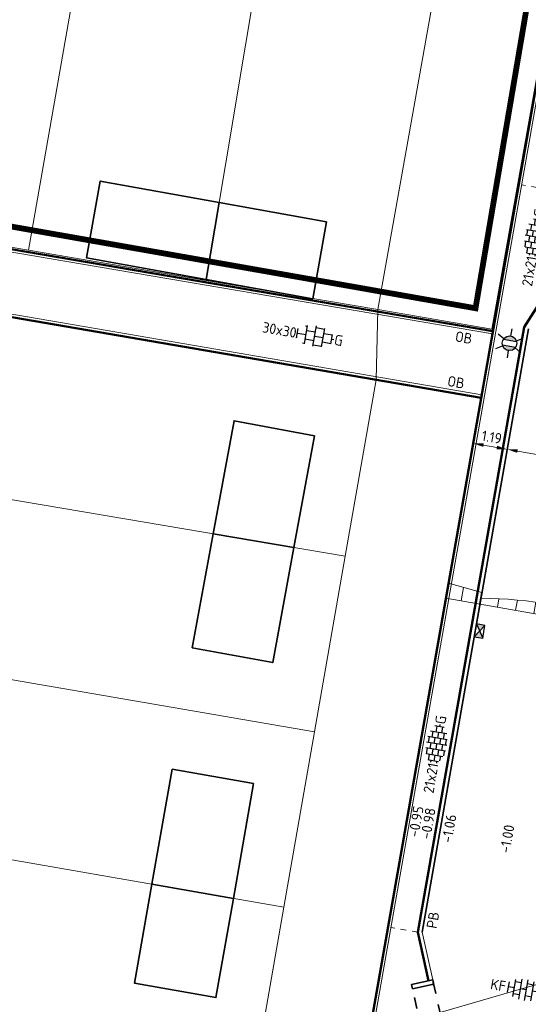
# Model space of a CAD drawing. Header units: metres. Extents: x 2514 to 227642, y 1683 to 852646.
# Tile 335 of 462: x 114016 to 114033, y 426286 to 426320. Entities that reach past the tile are written whole.
import ezdxf
from ezdxf.enums import TextEntityAlignment as Align
from ezdxf.lldxf.tags import DXFTag

# ---------------------------------------------------------------- set-up
doc = ezdxf.new("R2010")
doc.units = ezdxf.units.M
for name, pattern in [('VW-1-1_STREEP', [2, 1, -1]), ('XX-CENTER', [8, 5, -1, 1, -1]), ('ZZ-HIDDEN-SO', [4, 2, -2])]:
    doc.linetypes.add(name, pattern=pattern)
doc.layers.get('Defpoints').update_dxf_attribs({"color": 244, "lineweight": 35})
for name, color, linetype, lineweight in [('B-WE-KG-GRENS_PERCEEL-GV', 252, 'KG-PERCEEL', 18), ('B-WE-OG-BEBOUWING-GV', 4, 'Continuous', 35), ('N-WE-IE-MEUBILAIR_WEGMEUBILAIR_LICHTMAST-S', 7, 'Continuous', 25), ('N-WE-KG-WERKGRENS-G', 7, 'XX-CENTER', 35), ('N-WE-RI-HWA_KOLK-S', 150, 'Continuous', 25), ('N-WE-VH-KANTOPSLUITING-T18', 1, 'Continuous', 18), ('N-WE-VH-KANTOPSLUITING_ACHTERKANTBAND-G', 1, 'Continuous', 50), ('N-WE-VH-KANTOPSLUITING_GELEIDEBAND-G', 2, 'Continuous', 35), ('N-WE-VH-KANTOPSLUITING_INRITBAND-G', 2, 'Continuous', 35), ('N-WE-VH-KANTOPSLUITING_OPSLUITBAND_100X200-G', 1, 'Continuous', 18), ('N-WE-VH-KANTOPSLUITING_TROTTOIRBAND_130 150-G', 2, 'Continuous', 13), ('N-WE-VH-M', 7, 'Continuous', 18), ('N-WE-VH-MATERIAALGRENS-G', 7, 'ZZ-HIDDEN-SO', 35), ('N-WE-VH-NAP-T18', 1, 'Continuous', 18), ('N-WE-VH-VERHARDING_BETONSTRAATSTEEN-S', 1, 'Continuous', 25), ('N-WE-VH-VERHARDING_TEGEL-S', 1, 'Continuous', 25), ('N-WE-VH-VERKANTING-G', 252, 'Continuous', 5), ('N-WE-VW-MARKERING_LANGS_STREEP_11_010-G', 7, 'VW-1-1_STREEP', 13)]:
    doc.layers.add(name, color=color, linetype=linetype, lineweight=lineweight)
doc.styles.add('ISO', font='NLCS-ISO.ttf')
doc.styles.add('NLCS-ISO', font='NLCS-ISO.ttf', dxfattribs={"height": 1.8})
doc.styles.add('NLCS-ISO-M200-T18', font='NLCS-ISO.ttf', dxfattribs={"height": 0.36})
doc.styles.get("Standard").update_dxf_attribs({"font": 'romans'})
tags = doc.linetypes.add('KG-PERCEEL', pattern='A,5.5,-2,["P",Standard,S=1.8,R=0,X=-0.5,Y=-0.9],-2,5.5,-2,[5,NLCS.SHX,S=0.75,R=0,X=0,Y=0],-2', length=19).pattern_tags.tags
tags[6] = DXFTag(74, 10)
doc.dimstyles.new('NLCS-M200-T18-PIJL_L2_H1', dxfattribs={"dimscale": 0.2, "dimtxt": 2.5, "dimasz": 1.8, "dimexe": 2, "dimexo": 2, "dimgap": 0.7, "dimtad": 1, "dimzin": 0, "dimdsep": 46, "dimtxsty": 'NLCS-ISO-M200-T18', "dimcen": 0, "dimdle": 2, "dimclrd": 256, "dimclre": 256, "dimclrt": 1, "dimadec": 1, "dimazin": 0, "dimtfac": 1, "dimtdec": 3, "dimtofl": 0, "dimtmove": 0, "dimatfit": 3, "dimfxl": 2, "dimfxlon": 1, "dimtfillclr": 256, "dimtolj": 1, "dimtzin": 0, "dimlwd": -1, "dimlwe": -1, "dimarcsym": 0})

# ---------------------------------------------------------------- blocks, each defined once
blk = doc.blocks.new('SVH-BSS_KEIFORMAAT_HALFST_KL-SO')
for p, q in [((0, -1.88), (0, 1.71)), ((-3.15, -1), (-3.15, 0.83)), ((-3.15, 0), (-2.1, 0)), ((-2.1, -1.59), (-2.1, 1.42)), ((-2.1, 1.05), (-1.05, 1.05)), ((-1.05, -1.83), (-1.05, 1.66)), ((-1.05, 0), (0, 0)), ((0, 1.05), (1.05, 1.05)), ((1.05, -1.75), (1.05, 1.58)), ((1.05, 0), (2.1, 0)), ((2.1, -1.4), (2.1, 1.22)), ((2.1, 1.05), (2.41, 1.05)), ((3.15, -0.26), (3.15, 0.09)), ((3.15, 0), (3.16, 0)), ((-2.1, -1.05), (-1.05, -1.05)), ((0, -1.05), (1.05, -1.05)), ((2.1, -1.05), (2.64, -1.05))]:
    blk.add_line(p, q)
at = {"style": 'NLCS-ISO'}
blk.add_attdef('FORMAAT', text='', height=1.8, dxfattribs=at).set_placement((-3.62, -0.09), align=Align.MIDDLE_RIGHT)
blk.add_attdef('KLEUR', text='', height=1.8, dxfattribs=at).set_placement((3.17, -0.09), align=Align.MIDDLE_LEFT)
at = {"style": 'NLCS-ISO', "flags": 1}
blk.add_attdef('FUNCTIE', text='', height=1.8, dxfattribs=at).set_placement((0.12, -3.58), align=Align.MIDDLE_CENTER)
blk = doc.blocks.new('*D437')
at = {"layer": 'Defpoints', "color": 0, "transparency": 16777216}
for p in [(114031.528, 426306.625), (114032.7, 426306.419), (114032.501, 426305.29)]:
    blk.add_point(p, dxfattribs=at)
at = {"layer": 'N-WE-VH-M', "transparency": 16777216}
for p, q in [((114031.399, 426305.89), (114031.26, 426305.102)), ((114032.571, 426305.684), (114032.432, 426304.896)), ((114031.684, 426305.434), (114032.147, 426305.352))]:
    blk.add_line(p, q, dxfattribs=at)
for points in [[(114031.694, 426305.493), (114031.674, 426305.375), (114031.329, 426305.496)], [(114032.157, 426305.411), (114032.136, 426305.293), (114032.501, 426305.29)]]:
    blk.add_solid(points, dxfattribs=at)
at = {"layer": 'N-WE-VH-M', "color": 1, "transparency": 16777216, "insert": (114031.971, 426305.708), "char_height": 0.36, "attachment_point": 5, "rotation": 350.0136, "style": 'NLCS-ISO-M200-T18'}
blk.add_mtext('\\A1;1.19', dxfattribs=at)
blk = doc.blocks.new('*D438')
at = {"layer": 'Defpoints', "color": 0, "transparency": 16777216}
for p in [(114032.7, 426306.419), (114037.624, 426305.552), (114037.426, 426304.423)]:
    blk.add_point(p, dxfattribs=at)
at = {"layer": 'N-WE-VH-M', "transparency": 16777216}
for p, q in [((114032.571, 426305.684), (114032.432, 426304.896)), ((114032.856, 426305.228), (114037.071, 426304.485)), ((114037.495, 426304.817), (114037.356, 426304.029))]:
    blk.add_line(p, q, dxfattribs=at)
for points in [[(114032.866, 426305.287), (114032.846, 426305.168), (114032.501, 426305.29)], [(114037.082, 426304.544), (114037.061, 426304.426), (114037.426, 426304.423)]]:
    blk.add_solid(points, dxfattribs=at)
at = {"layer": 'N-WE-VH-M', "color": 1, "transparency": 16777216, "insert": (114035.019, 426305.172), "char_height": 0.36, "attachment_point": 5, "rotation": 350.0136, "style": 'NLCS-ISO-M200-T18'}
blk.add_mtext('\\A1;5.00', dxfattribs=at)
blk = doc.blocks.new('N-SRI-KOLK_STRAAT_450X300-SO')
h = blk.add_hatch(color=256)
h.dxf.hatch_style = 1
h.paths.add_polyline_path([(0, 0.75), (-1.125, 1.5), (-1.125, 0)])
h.paths.add_polyline_path([(1.125, 1.5), (0, 0.75), (1.125, 0)])
for p, q in [((-1.125, 0), (1.125, 1.5)), ((1.125, 0), (-1.125, 1.5))]:
    blk.add_line(p, q)
at = {"flags": 128}
blk.add_lwpolyline([(-1.125, 0), (1.125, 0), (1.125, 1.5), (-1.125, 1.5)], close=True, dxfattribs=at)
blk = doc.blocks.new('SVH-TEGEL_200X200_HALFST_KL-SO')
for p, q in [((-1, -1.7), (-1, 1.7)), ((0, -1.78), (0, 1.78)), ((1, -1.7), (1, 1.7)), ((-3, 0.5), (-3.26, 0.5)), ((-2, 1), (-3, 1)), ((-3, -0.83), (-3, 0.83)), ((-2, 0), (-3, 0)), ((-1, 1.5), (-2, 1.5)), ((-2, -1.44), (-2, 1.44)), ((-1, 0.5), (-2, 0.5)), ((0, 1), (-1, 1)), ((0, 0), (-1, 0)), ((1, 1.5), (0, 1.5)), ((1, 0.5), (0, 0.5)), ((2, 1), (1, 1)), ((2, 0), (1, 0)), ((2, -1.44), (2, 1.44)), ((3, 0.5), (2, 0.5)), ((3, -0.83), (3, 0.83)), ((3.39, 0), (3, 0)), ((-3, -0.5), (-3.26, -0.5)), ((-2, -1), (-2.81, -1)), ((-1, -0.5), (-2, -0.5)), ((-1, -1.5), (-1.84, -1.5)), ((0, -1), (-1, -1)), ((1, -0.5), (0, -0.5)), ((1, -1.5), (0, -1.5)), ((2, -1), (1, -1)), ((3, -0.5), (2, -0.5))]:
    blk.add_line(p, q)
at = {"style": 'NLCS-ISO'}
blk.add_attdef('FORMAAT', text='', height=1.8, dxfattribs=at).set_placement((-3.36, 0), align=Align.MIDDLE_RIGHT)
blk.add_attdef('KLEUR', text='', height=1.8, dxfattribs=at).set_placement((3.49, 0), align=Align.MIDDLE_LEFT)
at = {"style": 'NLCS-ISO', "flags": 1}
blk.add_attdef('FUNCTIE', text='', height=1.8, dxfattribs=at).set_placement((0.12, -3.58), align=Align.MIDDLE_CENTER)
blk = doc.blocks.new('SVH-TEGEL_300X300_DUN_HALFST_KL-SO')
for p, q in [((0, -1.78), (0, 1.78)), ((-3.08, 0.75), (-3, 0.75)), ((-3, -0.83), (-3, 0.83)), ((-3, 0), (-1.5, 0)), ((-1.84, 1.5), (-1.5, 1.5)), ((-1.5, -1.6), (-1.5, 1.6)), ((-1.5, 0.75), (0, 0.75)), ((0, 1.5), (1.5, 1.5)), ((0, 0), (1.5, 0)), ((1.5, -1.6), (1.5, 1.6)), ((1.5, 0.75), (3, 0.75)), ((3, -0.83), (3, 0.83)), ((3, 0), (3.39, 0)), ((-3.08, -0.75), (-3, -0.75)), ((-1.84, -1.5), (-1.5, -1.5)), ((-1.5, -0.75), (0, -0.75)), ((0, -1.5), (1.5, -1.5)), ((1.5, -0.75), (3, -0.75))]:
    blk.add_line(p, q)
at = {"style": 'NLCS-ISO'}
blk.add_attdef('FORMAAT', text='', height=1.8, dxfattribs=at).set_placement((-3.18, 0), align=Align.MIDDLE_RIGHT)
blk.add_attdef('KLEUR', text='', height=1.8, dxfattribs=at).set_placement((3.49, 0), align=Align.MIDDLE_LEFT)
at = {"style": 'NLCS-ISO', "flags": 1}
blk.add_attdef('FUNCTIE', text='', height=1.8, dxfattribs=at).set_placement((0.12, -3.58), align=Align.MIDDLE_CENTER)
blk = doc.blocks.new('N-SIE-WEG_LICHTMAST-SO')
h = blk.add_hatch(color=256)
h.paths.add_polyline_path([(1.16, 0.5, 0.658505), (-1.16, 0.5)])
h.paths.add_polyline_path([(-1.16, -0.5, 0.658505), (1.16, -0.5)])
at = {"flags": 128}
for points in [[(0, 1.27), (0, 2.53)], [(-2.19, 1.27), (-1.1, 0.63)], [(-1.16, 0.5), (1.16, 0.5)], [(1.1, 0.63), (2.19, 1.27)], [(-2.19, -1.27), (-1.1, -0.63)], [(-1.16, -0.5), (1.16, -0.5)], [(0, -1.27), (0, -2.53)], [(2.19, -1.27), (1.1, -0.63)]]:
    blk.add_lwpolyline(points, dxfattribs=at)
at = {"ltscale": 0.5}
blk.add_circle((0, 0), 1.27, dxfattribs=at)
at = {"style": 'NLCS-ISO'}
blk.add_attdef('TYPE', text='', height=1.8, dxfattribs=at).set_placement((0, 2.53), align=Align.BOTTOM_CENTER)

msp = doc.modelspace()

# ---------------------------------------------------------------- hatches: boundary and pattern name
at = {"layer": 'N-WE-VH-VERKANTING-G', "ltscale": 0.2}
h = msp.add_hatch(dxfattribs=at)
h.set_pattern_fill('ANSI31', color=256, scale=0.2, angle=45)
h.set_pattern_definition([(80.05005, (113662.62477, 426390.9574), (-0.625449, 0.1097203), [])])
edge = h.paths.add_edge_path()
edge.add_line((114030.478, 426300.662), (114031.629, 426300.339))
edge.add_line((114031.629, 426300.339), (114031.595, 426300.142))
edge.add_arc((114031.496, 426285.122), 15.02, 70.4634, 89.6233, ccw=False)
edge.add_line((114036.519, 426299.278), (114038.523, 426299.124))
edge.add_line((114038.523, 426299.124), (114038.558, 426299.321))
edge.add_line((114038.558, 426299.321), (114039.009, 426299.288))
edge.add_line((114039.009, 426299.288), (114041.443, 426298.859))
edge.add_line((114041.443, 426298.859), (114043.548, 426298.703))
edge.add_line((114043.548, 426298.703), (114043.401, 426297.866))
edge.add_line((114043.401, 426297.866), (114030.388, 426300.151))
edge.add_line((114030.388, 426300.151), (114030.478, 426300.662))

# ---------------------------------------------------------------- linework, layer by layer
at = {"layer": 'B-WE-KG-GRENS_PERCEEL-GV', "ltscale": 0.2}
for points in [[(114020.223, 426336.488), (114014.217, 426337.53), (114009.959, 426313.188), (114015.967, 426312.166)], [(114026.166, 426335.458), (114020.223, 426336.488), (114015.967, 426312.166), (114022.102, 426311.122)], [(114032.356, 426334.385), (114026.166, 426335.458), (114022.102, 426311.122), (114028.03, 426310.113), (114031.706, 426330.74)], [(114028.03, 426310.113), (114031.974, 426309.442), (114035.645, 426330.046), (114036.296, 426333.702), (114032.356, 426334.385), (114031.706, 426330.74)], [(114001.44, 426312.247), (114000.378, 426306.091), (114026.906, 426301.602), (114027.971, 426307.691)], [(114001.44, 426312.247), (114027.971, 426307.691), (114028.03, 426310.113)], [(114000.378, 426306.091), (113999.342, 426300.088), (114025.845, 426295.534), (114026.906, 426301.602)], [(114024.784, 426289.467), (114025.845, 426295.534)]]:
    msp.add_lwpolyline(points, dxfattribs=at)
msp.add_lwpolyline([(114023.711, 426283.328), (114024.784, 426289.467), (113998.304, 426294.08), (113997.233, 426287.874)], close=True, dxfattribs=at)
at = {"layer": 'B-WE-OG-BEBOUWING-GV'}
for points in [[(114022.552, 426313.814), (114018.441, 426314.556), (114017.963, 426311.906), (114022.108, 426311.158)], [(114026.263, 426313.145), (114022.552, 426313.814), (114022.108, 426311.158), (114025.785, 426310.492)], [(114025.848, 426305.76), (114023.068, 426306.273), (114022.349, 426302.373), (114025.136, 426301.901)], [(114025.136, 426301.901), (114022.349, 426302.373), (114021.623, 426298.436), (114024.403, 426297.923)], [(114023.743, 426293.739), (114020.93, 426294.234), (114020.229, 426290.261), (114023.043, 426289.77)], [(114023.043, 426289.77), (114020.229, 426290.261), (114019.627, 426286.843), (114022.44, 426286.348)]]:
    msp.add_lwpolyline(points, close=True, dxfattribs=at)
at = {"layer": 'N-WE-KG-WERKGRENS-G', "ltscale": 0.5, "const_width": 0.2, "flags": 128}
msp.add_lwpolyline([(113539.652, 426425.541), (113533.034, 426426.579), (113512.978, 426310.885), (113509.106, 426305.095), (113507.039, 426292.73), (113504.728, 426279.396), (113497.949, 426267.392), (113491.721, 426263.905), (113496.136, 426256.365), (113502.435, 426260.053, -0.182232), (113509.838, 426261.318, -0.126544), (113516.642, 426258.09), (113523.828, 426262.829), (113521.668, 426266.104), (113525.98, 426265.334), (113539.291, 426339.571), (113541.863, 426353.106), (113543.716, 426365.72), (113550.178, 426401.905), (113551.547, 426409.78), (113574.553, 426405.734), (113573.157, 426397.506), (113607.198, 426391.573), (113606.914, 426389.946), (113619.162, 426387.845), (113613.609, 426356.275), (113601.182, 426358.276), (113600.845, 426356.182), (113597.954, 426356.648), (113593.562, 426350.547), (113574.97, 426354.003), (113574.327, 426350.546), (113615.634, 426343.691), (113593.57, 426263.699, 0.356973), (113596.583, 426256.89), (113595.271, 426248.698), (113599.487, 426248.023), (113601.054, 426254.868), (113602.72, 426255.869), (113636.901, 426249.843), (113711.239, 426237.251), (113711.078, 426236.35), (113716.526, 426235.533), (113716.685, 426236.595), (113718.512, 426236.321), (113734.103, 426277.353), (113735.865, 426278.617), (113776.182, 426271.575), (113774.564, 426262.996), (113804.256, 426258), (113798.274, 426223.759), (113796.469, 426212.743), (113816.717, 426209.189), (113821.532, 426236.979), (113822.449, 426236.82), (113823.388, 426242.034), (113822.132, 426242.26), (113830.108, 426272.94), (113832.685, 426287.571), (113850.983, 426284.543), (113878.799, 426279.99), (113865.198, 426203.132), (113884.246, 426200.097), (113884.458, 426196.374), (113883.446, 426190.397), (113921.214, 426183.978), (113921.482, 426185.328), (113923.778, 426184.872), (113926.223, 426198.093), (113928.449, 426210.745), (113964.907, 426204.42), (113960.406, 426178.602), (113963.561, 426178.134), (113967.734, 426203.401), (113997.515, 426198.193), (113998.702, 426198.006), (113998.957, 426199.616), (114022.375, 426195.633), (114018.261, 426170.621), (114024.177, 426169.647), (114029.085, 426200.395), (114026.448, 426200.718), (114031.499, 426230.088), (114054.44, 426226.248), (114057.477, 426225.696), (114056.841, 426222.197), (114059.961, 426221.626), (114065.65, 426244.354), (114035.59, 426249.218), (114041.184, 426283.399), (114056.073, 426280.709), (114056.721, 426283.698), (114042.185, 426286.164), (114046.915, 426313.16), (114065.34, 426310.078), (114066.402, 426316.804), (114058.916, 426317.879), (114056.3, 426327.344), (114067.79, 426392.772), (114039.145, 426397.909), (113967.805, 426410.127), (113958.58, 426362.909), (114027.859, 426351.392), (114036.556, 426349.826), (114034.317, 426336.794), (114032.043, 426337.194), (114031.497, 426333.947), (114035.343, 426333.283), (114031.409, 426310.162), (113989.982, 426317.452), (113994.21, 426340.55), (114008.87, 426338.023), (114009.525, 426341.433), (113875.208, 426365.513)], format="xyb", dxfattribs=at)
at = {"layer": 'N-WE-VH-KANTOPSLUITING_ACHTERKANTBAND-G', "ltscale": 0.2}
msp.add_line((113989.165, 426316.666), (114032.012, 426309.374), dxfattribs=at)
msp.add_lwpolyline([(114031.606, 426307.066), (114001.44, 426312.247), (113996.567, 426284.016), (114026.615, 426278.725), (114036.294, 426333.692), (114032.356, 426334.385)], dxfattribs=at)
at = {"layer": 'N-WE-VH-KANTOPSLUITING_ACHTERKANTBAND-G', "ltscale": 0.2, "flags": 128}
msp.add_lwpolyline([(114029.786, 426286.926), (114029.412, 426288.609), (114033.092, 426309.508), (114035.899, 426313.917), (114036.472, 426317.174)], dxfattribs=at)
at = {"layer": 'N-WE-VH-KANTOPSLUITING_GELEIDEBAND-G', "ltscale": 0.2, "flags": 128}
msp.add_lwpolyline([(114029.565, 426288.613), (114033.234, 426309.453)], dxfattribs=at)
at = {"layer": 'N-WE-VH-KANTOPSLUITING_INRITBAND-G', "ltscale": 0.2, "flags": 128}
msp.add_lwpolyline([(114029.232, 426286.649), (114029.915, 426286.801, 0.414214), (114029.953, 426286.86), (114029.932, 426286.958), (114029.199, 426286.795)], format="xyb", close=True, dxfattribs=at)
at = {"layer": 'N-WE-VH-KANTOPSLUITING_OPSLUITBAND_100X200-G', "ltscale": 0.2}
msp.add_line((113989.049, 426316.584), (114031.995, 426309.276), dxfattribs=at)
at = {"layer": 'N-WE-VH-KANTOPSLUITING_OPSLUITBAND_100X200-G', "ltscale": 0.2, "flags": 128}
msp.add_lwpolyline([(114031.623, 426307.165), (114001.358, 426312.362), (113996.452, 426283.934), (114026.697, 426278.609), (114036.41, 426333.773), (114032.373, 426334.483)], dxfattribs=at)
at = {"layer": 'N-WE-VH-KANTOPSLUITING_TROTTOIRBAND_130 150-G', "ltscale": 0.2, "flags": 128}
msp.add_lwpolyline([(114029.932, 426286.958), (114029.565, 426288.613)], dxfattribs=at)
at = {"layer": 'N-WE-VH-MATERIAALGRENS-G', "ltscale": 0.2, "flags": 128}
for points in [[(114029.558, 426285.185), (114029.232, 426286.649)], [(114029.948, 426286.885), (114030.306, 426285.274)]]:
    msp.add_lwpolyline(points, dxfattribs=at)
at = {"layer": 'N-WE-VH-VERKANTING-G', "ltscale": 0.2, "flags": 128}
msp.add_lwpolyline([(114030.478, 426300.662), (114031.629, 426300.339), (114031.595, 426300.142, -0.083796), (114036.519, 426299.278), (114038.523, 426299.124), (114038.558, 426299.321), (114039.009, 426299.288), (114041.443, 426298.859), (114043.548, 426298.703), (114043.401, 426297.866), (114030.388, 426300.151)], format="xyb", close=True, dxfattribs=at)
at = {"layer": 'N-WE-VW-MARKERING_LANGS_STREEP_11_010-G', "ltscale": 0.2, "flags": 128}
for points in [[(114035.899, 426313.917), (114033.003, 426314.427)], [(114029.412, 426288.609), (114028.486, 426288.772)]]:
    msp.add_lwpolyline(points, dxfattribs=at)

# ---------------------------------------------------------------- block references
at = {"layer": 'N-WE-IE-MEUBILAIR_WEGMEUBILAIR_LICHTMAST-S', "xscale": 0.2, "yscale": 0.2, "zscale": 0.2, "rotation": 350.1566500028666}
msp.add_blockref('N-SIE-WEG_LICHTMAST-SO', (114032.584, 426308.952), dxfattribs=at)
at = {"layer": 'N-WE-RI-HWA_KOLK-S', "ltscale": 0.2, "xscale": 0.2, "yscale": 0.2, "zscale": 0.2, "rotation": 260.0135621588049}
msp.add_blockref('N-SRI-KOLK_STRAAT_450X300-SO', (114031.4, 426299.033), dxfattribs=at)
at = {"layer": 'N-WE-VH-VERHARDING_BETONSTRAATSTEEN-S', "ltscale": 0.2, "xscale": 0.2, "yscale": 0.2, "zscale": 0.2, "rotation": 350.0500476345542}
msp.add_blockref('SVH-BSS_KEIFORMAAT_HALFST_KL-SO', (114033.171, 426286.622), dxfattribs=at).add_auto_attribs({'FORMAAT': 'KF', 'KLEUR': 'G'})
at = {"layer": 'N-WE-VH-VERHARDING_TEGEL-S'}
for name, p, xscale, yscale, zscale, rotation, values in [('SVH-TEGEL_200X200_HALFST_KL-SO', (114033.47, 426312.622), 0.2000000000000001, 0.2000000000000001, 0.2000000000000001, 80.34683272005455, {'FORMAAT': '21x21', 'KLEUR': 'G'}), ('SVH-TEGEL_300X300_DUN_HALFST_KL-SO', (114025.848, 426309.199), 0.2, 0.2, 0.2, 350.0135621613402, {'FORMAAT': '30x30', 'KLEUR': 'G'}), ('SVH-TEGEL_200X200_HALFST_KL-SO', (114030.066, 426295.111), 0.2000000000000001, 0.2000000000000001, 0.2000000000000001, 80.34683272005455, {'FORMAAT': '21x21', 'KLEUR': 'G'})]:
    msp.add_blockref(name, p, dxfattribs=dict(at, xscale=xscale, yscale=yscale, zscale=zscale, rotation=rotation)).add_auto_attribs(values)

# ---------------------------------------------------------------- texts
at = {"layer": 'N-WE-VH-KANTOPSLUITING-T18', "style": 'NLCS-ISO-M200-T18'}
for s, rotation, p in [('OB', 350.05, (114030.683, 426309.023)), ('OB', 350.05, (114030.415, 426307.481)), ('PB', 80.1086, (114030.064, 426288.711))]:
    msp.add_text(s, height=0.36, rotation=rotation, dxfattribs=at).set_placement(p)
at = {"layer": 'N-WE-VH-NAP-T18', "style": 'ISO'}
for s, p in [('-0.95', (114029.438, 426291.872)), ('-0.98', (114029.851, 426291.799)), ('-1.06', (114030.585, 426291.671)), ('-1.00', (114032.592, 426291.319))]:
    msp.add_text(s, height=0.36, rotation=80.1086, dxfattribs=at).set_placement(p)

# ---------------------------------------------------------------- dimensions: what is measured, and where the dimension line sits
at = {"layer": 'N-WE-VH-M'}
for base, p1, p2, picture, middle in [((114032.501, 426305.29), (114031.528, 426306.625), (114032.7, 426306.419), '*D437', (114031.971, 426305.708)), ((114037.426, 426304.423), (114032.7, 426306.419), (114037.624, 426305.552), '*D438', (114035.019, 426305.172))]:
    dim = msp.add_linear_dim(base=base, p1=p1, p2=p2, angle=350.0136, dimstyle='NLCS-M200-T18-PIJL_L2_H1', override={"dimclrt": 1}, dxfattribs=at)
    dim.commit()
    dim.dimension.update_dxf_attribs({"geometry": picture, "text_midpoint": middle})

# ---------------------------------------------------------------- leaders
at = {"layer": 'N-WE-VH-M', "ltscale": 0.2}
for points in [[(114035.379, 426287.309), (114033.073, 426286.669)], [(114029.86, 426285.743), (114033.073, 426286.669)]]:
    msp.add_leader(points, dimstyle='NLCS-M200-T18-PIJL_L2_H1', override={"dimasz": 1, "dimgap": 0.7, "dimtad": 0, "dimldrblk": 'Dot'}, dxfattribs=at)

doc.saveas('drawing.dxf')
